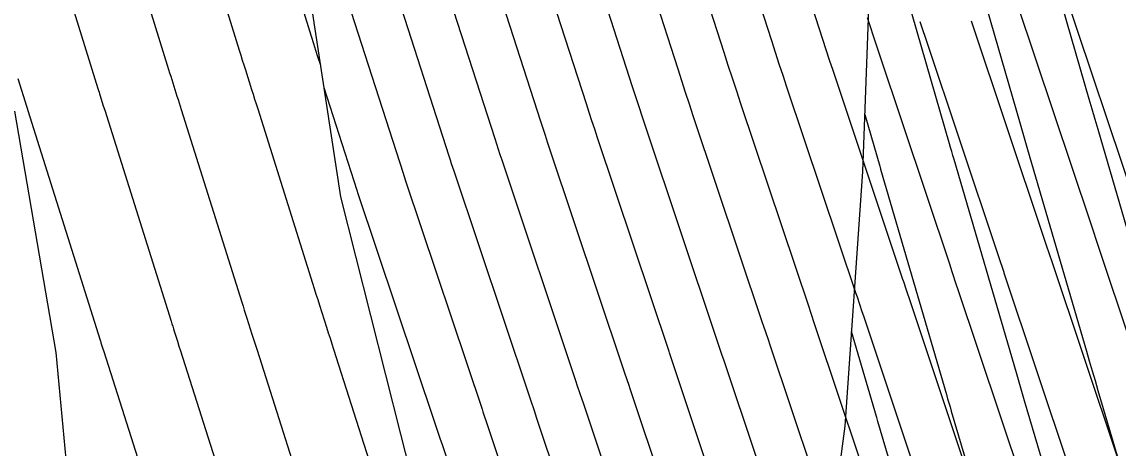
# Model space of a CAD drawing. Extents: x 954385 to 988206, y 1868364 to 1924553.
# Drawn here: x 957751.96 to 957796.74, y 1919651.02 to 1919668.45 of the extents above; entities that cross this region are included whole.
import ezdxf

# ---------------------------------------------------------------- set-up
doc = ezdxf.new("R2010")
doc.units = 0
for name, color, linetype in [('13', 7, 'Continuous'), ('16', 7, 'Continuous'), ('22', 7, 'Continuous'), ('24', 7, 'Continuous'), ('6', 7, 'Continuous'), ('7', 7, 'Continuous')]:
    doc.layers.add(name, color=color, linetype=linetype)

msp = doc.modelspace()

# ---------------------------------------------------------------- linework, layer by layer
at = {"layer": '13'}
for points in [[(957761.456, 1919681.873), (957761.978, 1919680.143), (957762.002, 1919680.061), (957764.873, 1919670.572), (957764.881, 1919670.542), (957764.9, 1919670.484), (957765.212, 1919669.465), (957765.223, 1919669.428), (957765.235, 1919669.39), (957765.247, 1919669.353), (957765.259, 1919669.315), (957767.53, 1919662.256), (957767.558, 1919662.169), (957767.587, 1919662.081), (957767.615, 1919661.994), (957767.645, 1919661.906), (957770.755, 1919652.611), (957770.789, 1919652.509), (957770.978, 1919651.943), (957771.061, 1919651.693), (957773.864, 1919643.312)], [(957790.855, 1919649.234), (957788.258, 1919657.001), (957788.101, 1919657.472), (957787.987, 1919657.814), (957787.951, 1919657.919), (957785.095, 1919666.456), (957784.954, 1919666.879), (957784.815, 1919667.302), (957784.677, 1919667.725), (957784.54, 1919668.149), (957782.505, 1919674.474)], [(957788.917, 1919648.728), (957786.348, 1919656.411), (957786.289, 1919656.588), (957786.089, 1919657.186), (957786.041, 1919657.329), (957783.215, 1919665.776), (957783.057, 1919666.249), (957782.901, 1919666.722), (957782.747, 1919667.195), (957782.593, 1919667.669), (957780.596, 1919673.879)], [(957787.035, 1919648.051), (957784.437, 1919655.822), (957784.371, 1919656.018), (957784.173, 1919656.611), (957784.13, 1919656.739), (957781.334, 1919665.096), (957781.16, 1919665.619), (957780.987, 1919666.142), (957780.816, 1919666.666), (957780.647, 1919667.19), (957778.687, 1919673.283)], [(957785.153, 1919647.374), (957782.526, 1919655.232), (957782.454, 1919655.447), (957782.257, 1919656.036), (957782.219, 1919656.149), (957779.388, 1919664.613), (957779.23, 1919665.087), (957779.073, 1919665.562), (957778.918, 1919666.037), (957778.764, 1919666.513), (957776.778, 1919672.688)], [(957774.869, 1919672.092), (957776.892, 1919665.803), (957777.025, 1919665.392), (957777.159, 1919664.982), (957777.294, 1919664.571), (957777.43, 1919664.161), (957780.308, 1919655.56), (957780.352, 1919655.428), (957780.556, 1919654.818), (957780.615, 1919654.642), (957783.272, 1919646.697)], [(957781.39, 1919646.02), (957778.705, 1919654.052), (957778.619, 1919654.307), (957778.416, 1919654.914), (957778.398, 1919654.97), (957775.473, 1919663.71), (957775.358, 1919664.056), (957775.244, 1919664.402), (957775.131, 1919664.748), (957775.019, 1919665.094), (957772.96, 1919671.496)], [(957771.05, 1919670.901), (957773.147, 1919664.385), (957773.238, 1919664.103), (957773.33, 1919663.821), (957773.423, 1919663.54), (957773.516, 1919663.259), (957776.487, 1919654.38), (957776.58, 1919654.102), (957776.748, 1919653.599), (957776.794, 1919653.462), (957779.508, 1919645.343)], [(957769.141, 1919670.305), (957771.275, 1919663.675), (957771.345, 1919663.458), (957771.415, 1919663.241), (957771.487, 1919663.025), (957771.559, 1919662.808), (957774.576, 1919653.79), (957774.649, 1919653.571), (957774.834, 1919653.019), (957774.883, 1919652.872), (957777.627, 1919644.666)], [(957767.205, 1919669.795), (957769.402, 1919662.966), (957769.451, 1919662.813), (957769.501, 1919662.661), (957769.551, 1919662.509), (957769.602, 1919662.357), (957772.665, 1919653.2), (957772.719, 1919653.04), (957772.894, 1919652.518), (957772.972, 1919652.283), (957775.745, 1919643.989)], [(957797.505, 1919660.868), (957794.498, 1919669.857)], [(957792.617, 1919669.177), (957795.595, 1919660.278), (957795.667, 1919660.062), (957795.901, 1919659.36), (957798.67, 1919651.079)], [(957786.486, 1919668.628), (957786.607, 1919668.255), (957786.729, 1919667.882), (957786.852, 1919667.509), (957786.976, 1919667.136), (957789.862, 1919658.509), (957789.939, 1919658.279), (957790.146, 1919657.66), (957790.169, 1919657.591), (957792.809, 1919649.695)], [(957788.643, 1919668.462), (957788.749, 1919668.139), (957788.856, 1919667.817), (957791.773, 1919659.099), (957791.856, 1919658.849), (957792.07, 1919658.21), (957792.08, 1919658.181), (957794.763, 1919650.156)], [(957790.737, 1919668.497), (957793.684, 1919659.688), (957793.751, 1919659.487), (957793.982, 1919658.795), (957793.991, 1919658.771), (957796.717, 1919650.618)], [(957771.982, 1919642.635), (957769.122, 1919651.188), (957769.061, 1919651.37), (957768.844, 1919652.021), (957765.687, 1919661.455), (957765.68, 1919661.478), (957765.672, 1919661.501), (957765.665, 1919661.524), (957765.657, 1919661.547), (957764.305, 1919665.75)]]:
    msp.add_lwpolyline(points, dxfattribs=at)
at = {"layer": '16'}
for points in [[(957784.448, 1919559.424), (957782.965, 1919569.34), (957782.859, 1919579.565), (957782.49, 1919589.73), (957782.588, 1919600.001), (957782.69, 1919605.487), (957782.319, 1919610.189), (957781.611, 1919620.279), (957782.629, 1919630.756), (957784.185, 1919641.354), (957785.589, 1919651.918), (957786.31, 1919662.329), (957786.69, 1919672.662), (957789.551, 1919683.553), (957791.079, 1919694.145), (957790.014, 1919704.155)], [(957801.088, 1919646.458), (957798.916, 1919653.805), (957798.763, 1919654.322), (957798.61, 1919654.84), (957798.458, 1919655.358), (957798.307, 1919655.876), (957796.046, 1919663.624), (957795.925, 1919664.041), (957795.804, 1919664.459), (957795.683, 1919664.877), (957795.562, 1919665.294), (957793.209, 1919673.47), (957793.121, 1919673.778), (957793.033, 1919674.086), (957792.945, 1919674.394), (957792.857, 1919674.702), (957790.323, 1919683.63), (957790.31, 1919683.675), (957790.297, 1919683.721), (957790.285, 1919683.766), (957790.272, 1919683.812), (957789.821, 1919685.424)], [(957788.436, 1919679.309), (957790.011, 1919673.76), (957790.058, 1919673.595), (957790.105, 1919673.429), (957790.153, 1919673.263), (957790.2, 1919673.098), (957792.709, 1919664.38), (957792.793, 1919664.091), (957792.876, 1919663.802), (957792.96, 1919663.513), (957793.044, 1919663.225), (957795.448, 1919654.986), (957795.565, 1919654.585), (957795.683, 1919654.183), (957795.801, 1919653.782), (957795.92, 1919653.38), (957798.223, 1919645.593)], [(957795.357, 1919644.727), (957792.923, 1919652.956), (957792.839, 1919653.241), (957792.755, 1919653.526), (957792.672, 1919653.811), (957792.589, 1919654.097), (957790.042, 1919662.825), (957789.995, 1919662.985), (957789.949, 1919663.145), (957789.902, 1919663.305), (957789.856, 1919663.465), (957787.191, 1919672.725), (957787.178, 1919672.772), (957787.164, 1919672.819), (957786.939, 1919673.612)], [(957786.396, 1919664.66), (957787.003, 1919662.551), (957787.021, 1919662.488), (957787.039, 1919662.426), (957789.729, 1919653.207), (957789.779, 1919653.038), (957789.828, 1919652.869), (957789.878, 1919652.701), (957789.927, 1919652.532), (957792.492, 1919643.862)], [(957789.626, 1919642.997), (957786.931, 1919652.108), (957786.916, 1919652.16), (957786.901, 1919652.212), (957786.885, 1919652.265), (957786.87, 1919652.317), (957785.857, 1919655.788)]]:
    msp.add_lwpolyline(points, dxfattribs=at)
at = {"layer": '22'}
msp.add_lwpolyline([(957791.285, 1919558.176), (957788.062, 1919567.672), (957785.812, 1919576.586), (957785.593, 1919577.363), (957782.785, 1919586.966), (957780.171, 1919596.619), (957780.087, 1919596.928), (957777.769, 1919605.69), (957775.517, 1919615.438), (957775.394, 1919615.972), (957773.33, 1919625.204), (957771.506, 1919635.066), (957771.364, 1919635.83), (957769.873, 1919641.876), (957767.628, 1919650.836), (957767.438, 1919651.587), (957764.993, 1919661.295), (957763.81, 1919668.958), (957763.608, 1919670.154), (957761.787, 1919680.068), (957760.394, 1919687.671), (957759.961, 1919689.98), (957759.292, 1919700.261)], dxfattribs=at)
at = {"layer": '24'}
for points in [[(957791.285, 1919558.176), (957788.062, 1919567.672), (957785.812, 1919576.586), (957785.593, 1919577.363), (957782.785, 1919586.966), (957780.171, 1919596.619), (957780.087, 1919596.928), (957777.769, 1919605.69), (957775.517, 1919615.438), (957775.394, 1919615.972), (957773.33, 1919625.204), (957771.506, 1919635.066), (957771.364, 1919635.83), (957769.873, 1919641.876), (957767.628, 1919650.836), (957767.438, 1919651.587), (957764.993, 1919661.295), (957763.81, 1919668.958), (957763.608, 1919670.154), (957761.787, 1919680.068), (957760.394, 1919687.671), (957759.961, 1919689.98), (957759.292, 1919700.261)], [(957769.102, 1919566.229), (957767.746, 1919576.173), (957765.772, 1919585.979), (957763.372, 1919595.689), (957760.374, 1919605.265), (957757.499, 1919614.868), (957754.799, 1919624.511), (957753.199, 1919634.401), (957754.299, 1919644.896), (957753.362, 1919654.935), (957751.661, 1919664.802)]]:
    msp.add_lwpolyline(points, dxfattribs=at)
at = {"layer": '6'}
msp.add_lwpolyline([(957751.81, 1919676.231), (957752.006, 1919675.597), (957752.203, 1919674.962), (957755.06, 1919665.723), (957755.083, 1919665.649), (957755.106, 1919665.575), (957755.13, 1919665.501), (957755.153, 1919665.427), (957755.269, 1919665.057), (957755.316, 1919664.909), (957755.339, 1919664.835), (957758.052, 1919656.204), (957758.084, 1919656.103), (957758.116, 1919656.002), (957758.148, 1919655.901), (957758.18, 1919655.8), (957758.309, 1919655.396), (957758.373, 1919655.193), (957758.437, 1919654.991), (957761.069, 1919646.721)], dxfattribs=at)
at = {"layer": '7'}
for points in [[(957764.163, 1919666.671), (957764.053, 1919667.02), (957763.97, 1919667.283), (957763.888, 1919667.546), (957763.806, 1919667.809), (957763.725, 1919668.072), (957758.761, 1919684.12), (957758.716, 1919684.266), (957758.67, 1919684.412), (957758.625, 1919684.557), (957758.58, 1919684.703), (957758.399, 1919685.286), (957758.354, 1919685.432), (957758.309, 1919685.577), (957758.264, 1919685.723), (957758.219, 1919685.869), (957755.782, 1919693.877)], [(957752.041, 1919685.607), (957752.114, 1919685.37), (957752.128, 1919685.323), (957757.949, 1919666.506), (957757.991, 1919666.369), (957758.034, 1919666.232), (957758.077, 1919666.095), (957758.119, 1919665.958), (957758.292, 1919665.411), (957758.335, 1919665.274), (957758.378, 1919665.137), (957758.421, 1919665), (957758.464, 1919664.863), (957760.94, 1919656.985), (957760.992, 1919656.822), (957761.043, 1919656.659), (957761.095, 1919656.495), (957761.147, 1919656.332), (957761.355, 1919655.679), (957761.406, 1919655.516), (957761.458, 1919655.353), (957761.51, 1919655.189), (957761.562, 1919655.026), (957763.958, 1919647.499)], [(957755.444, 1919684.722), (957760.837, 1919667.289), (957760.899, 1919667.089), (957760.961, 1919666.889), (957761.023, 1919666.689), (957761.086, 1919666.489), (957761.338, 1919665.69), (957761.4, 1919665.491), (957761.463, 1919665.291), (957761.526, 1919665.091), (957761.589, 1919664.891), (957763.828, 1919657.767), (957763.9, 1919657.541), (957763.971, 1919657.316), (957764.042, 1919657.09), (957764.114, 1919656.865), (957764.4, 1919655.963), (957764.472, 1919655.737), (957764.544, 1919655.512), (957764.616, 1919655.286), (957764.687, 1919655.061), (957766.846, 1919648.278)], [(957758.181, 1919645.942), (957755.312, 1919654.957), (957755.263, 1919655.112), (957755.213, 1919655.267), (957755.201, 1919655.306), (957755.189, 1919655.345), (957755.176, 1919655.384), (957755.164, 1919655.423), (957752.214, 1919664.807), (957752.183, 1919664.907), (957752.172, 1919664.941), (957751.807, 1919666.12)]]:
    msp.add_lwpolyline(points, dxfattribs=at)

doc.saveas('drawing.dxf')
